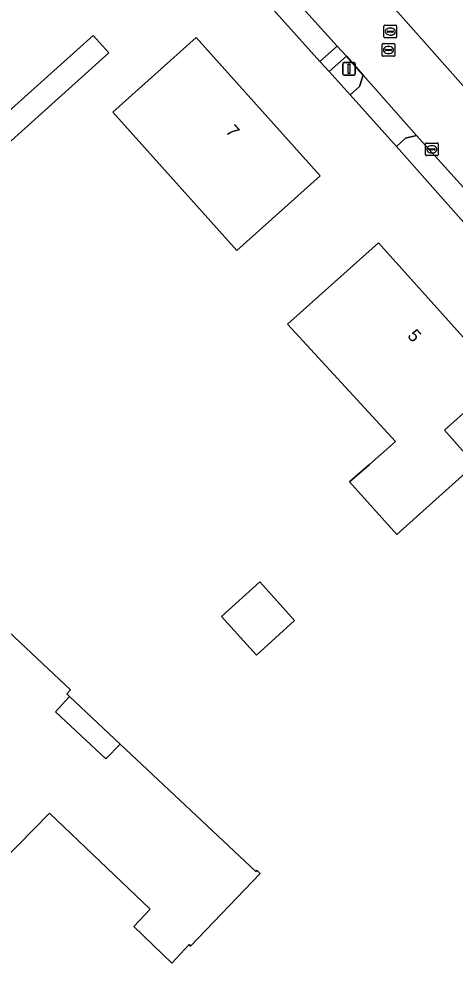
# Model space of a CAD drawing. Extents: x 163266 to 164362, y 381528 to 382286.
# Drawn here: x 163922.7 to 163957.2, y 381730.4 to 381805 of the extents above; entities that cross this region are included whole.
import ezdxf

# ---------------------------------------------------------------- set-up
doc = ezdxf.new("R2010")
doc.units = 0
for name, color, linetype in [('IMGEO_Erf', 7, 'Continuous'), ('IMGEO_Kolk', 7, 'Continuous'), ('IMGEO_Lichtmast', 7, 'Continuous'), ('IMGEO_Pand', 7, 'Continuous'), ('IMGEO_Pand_nummerreeks', 7, 'Continuous'), ('IMGEO_Pand_overbouw', 7, 'Continuous'), ('IMGEO_Rijbaan_lokaal_open', 7, 'Continuous'), ('IMGEO_Rioolput', 7, 'Continuous'), ('IMGEO_Voetpad_halfverhard', 7, 'Continuous'), ('IMGEO_Voetpad_open', 7, 'Continuous')]:
    doc.layers.add(name, color=color, linetype=linetype)

msp = doc.modelspace()

# ---------------------------------------------------------------- linework, layer by layer
at = {"layer": 'IMGEO_Erf'}
for points in [[(163995.387, 381745.649), (163992.019, 381749.355), (163989.649, 381751.925), (163990.472, 381752.694), (163988.491, 381754.827), (163984.719, 381759.012), (163982.069, 381761.923), (163978.56, 381765.822), (163974.277, 381770.593), (163973.349, 381771.686), (163967.885, 381777.728), (163964.295, 381781.762), (163960.808, 381785.63), (163959.925, 381786.632), (163952.554, 381794.921), (163948.897, 381798.995), (163947.249, 381800.847), (163946.513, 381801.63), (163938.906, 381810.141)], [(163920.969, 381757.467), (163924.62, 381754.051), (163926.815, 381751.996), (163926.512, 381751.689), (163926.731, 381751.483), (163925.617, 381750.279), (163929.586, 381746.547), (163930.739, 381747.715), (163941.444, 381737.651), (163941.568, 381737.753), (163941.795, 381737.511), (163936.299, 381731.774), (163936.18, 381731.899), (163934.806, 381730.427), (163931.796, 381733.311), (163933.107, 381734.677), (163925.157, 381742.278), (163913.855, 381730.76)]]:
    msp.add_lwpolyline(points, dxfattribs=at)
for points in [[(163919.528, 381795.575), (163928.591, 381803.694), (163929.839, 381802.302), (163920.776, 381794.182)], [(163930.158, 381797.627), (163936.729, 381803.526), (163946.528, 381792.611), (163939.957, 381786.712)], [(163943.965, 381780.881), (163951.153, 381787.315), (163960.835, 381776.521), (163956.366, 381772.504), (163958.755, 381769.813), (163952.58, 381764.271), (163948.864, 381768.432), (163950.433, 381769.812), (163952.499, 381771.628)], [(163938.748, 381757.797), (163941.758, 381760.531), (163944.518, 381757.491), (163941.508, 381754.758)]]:
    msp.add_lwpolyline(points, close=True, dxfattribs=at)
at = {"layer": 'IMGEO_Kolk'}
for p, q in [((163954.859, 381794.266), (163954.859, 381795.118)), ((163954.934, 381795.192), (163955.786, 381795.192)), ((163955.118, 381794.686), (163955.118, 381794.698)), ((163955.556, 381794.649), (163955.158, 381794.649)), ((163955.161, 381794.735), (163955.559, 381794.735)), ((163955.347, 381794.972), (163955.372, 381794.972)), ((163955.602, 381794.698), (163955.602, 381794.686)), ((163955.86, 381795.118), (163955.86, 381794.266)), ((163955.786, 381794.192), (163954.934, 381794.192)), ((163955.37, 381794.412), (163955.345, 381794.412))]:
    msp.add_line(p, q, dxfattribs=at)
for points in [[(163954.859, 381794.266), (163954.859, 381795.118)], [(163954.934, 381795.192), (163955.786, 381795.192)], [(163955.86, 381795.118), (163955.86, 381794.266)], [(163955.786, 381794.192), (163954.934, 381794.192)]]:
    msp.add_lwpolyline(points, dxfattribs=at)
for centre, radius, start, end in [((163954.936, 381795.116), 0.0765, 91.55205, 178.44795), ((163954.936, 381795.116), 0.0765, 91.55205, 178.44795), ((163955.158, 381794.695), 0.0403, 85.87752, 175.75265), ((163955.155, 381794.685), 0.0366, 178.93798, 274.71019), ((163955.559, 381794.692), 0.043, 264.86636, 352.45326), ((163955.563, 381794.697), 0.0386, 1.73085, 96.63898), ((163955.784, 381795.116), 0.0765, 1.55205, 88.44795), ((163955.784, 381795.116), 0.0765, 1.55205, 88.44795), ((163954.936, 381794.268), 0.0765, 181.55205, 268.44795), ((163954.936, 381794.268), 0.0765, 181.55205, 268.44795), ((163955.784, 381794.268), 0.0765, 271.55205, 358.44795), ((163955.784, 381794.268), 0.0765, 271.55205, 358.44795)]:
    msp.add_arc(centre, radius, start, end, dxfattribs=at)
for centre, major_axis, ratio, start_param, end_param in [((163955.346, 381794.692), (-0.387, 0.002), 0.722429, 4.712389, 7.853982), ((163955.371, 381794.692), (-0.39, 0.002), 0.717154, 1.570796, 4.712389)]:
    msp.add_ellipse(centre, major_axis=major_axis, ratio=ratio, start_param=start_param, end_param=end_param, dxfattribs=at)
at = {"layer": 'IMGEO_Lichtmast'}
for p, q in [((163948.319, 381800.646), (163948.319, 381801.446)), ((163948.319, 381801.446), (163948.319, 381800.646)), ((163948.419, 381801.546), (163949.209, 381801.546)), ((163949.209, 381801.546), (163948.419, 381801.546)), ((163949.309, 381801.446), (163949.309, 381800.646)), ((163949.309, 381800.646), (163949.309, 381801.446)), ((163949.209, 381800.546), (163948.419, 381800.546)), ((163948.419, 381800.546), (163949.209, 381800.546))]:
    msp.add_line(p, q, dxfattribs=at)
msp.add_lwpolyline([(163948.739, 381801.421), (163948.889, 381801.421), (163948.889, 381800.671), (163948.739, 381800.671), (163948.739, 381801.421)], dxfattribs=at)
for centre, start, end in [((163948.419, 381801.446), 90, 180), ((163948.419, 381801.446), 90, 180), ((163949.209, 381801.446), 0, 90), ((163949.209, 381801.446), 360, 90), ((163948.419, 381800.646), 180, 270), ((163948.419, 381800.646), 180, 270), ((163949.209, 381800.646), 270, 0), ((163949.209, 381800.646), 270, 0)]:
    msp.add_arc(centre, 0.1, start, end, dxfattribs=at)
at = {"layer": 'IMGEO_Pand'}
for points in [[(163920.776, 381794.182), (163929.839, 381802.302), (163928.591, 381803.694), (163919.528, 381795.575)], [(163939.957, 381786.712), (163946.528, 381792.611), (163936.729, 381803.526), (163930.158, 381797.627)], [(163943.965, 381780.881), (163952.499, 381771.628), (163950.433, 381769.812), (163948.864, 381768.432), (163952.58, 381764.271), (163958.755, 381769.813), (163956.366, 381772.504), (163960.835, 381776.521), (163951.153, 381787.315)], [(163938.748, 381757.797), (163941.508, 381754.758), (163944.518, 381757.491), (163941.758, 381760.531)]]:
    msp.add_lwpolyline(points, close=True, dxfattribs=at)
msp.add_lwpolyline([(163913.855, 381730.76), (163925.157, 381742.278), (163933.107, 381734.677), (163931.796, 381733.311), (163934.806, 381730.427), (163936.18, 381731.899), (163936.299, 381731.774), (163941.795, 381737.511), (163941.568, 381737.753), (163941.444, 381737.651), (163930.739, 381747.715), (163929.586, 381746.547), (163925.617, 381750.279), (163926.731, 381751.483), (163926.512, 381751.689), (163926.815, 381751.996), (163924.62, 381754.051), (163920.969, 381757.467)], dxfattribs=at)
at = {"layer": 'IMGEO_Pand_overbouw'}
msp.add_lwpolyline([(163926.731, 381751.483), (163925.617, 381750.279), (163929.586, 381746.547), (163930.739, 381747.715)], close=True, dxfattribs=at)
at = {"layer": 'IMGEO_Rijbaan_lokaal_open'}
for points in [[(163940.175, 381811.378), (163947.882, 381802.848), (163948.608, 381802.051), (163949.93, 381800.54), (163954.145, 381795.79), (163961.321, 381787.863), (163962.215, 381786.818), (163965.351, 381783.35), (163969.517, 381778.666), (163974.718, 381772.924), (163975.687, 381771.828), (163979.634, 381767.455), (163983.813, 381762.764), (163985.255, 381761.132), (163985.739, 381760.594), (163990.087, 381755.766), (163991.765, 381753.902), (163993.771, 381751.675), (163997.969, 381747.012)], [(163950.398, 381808.106), (163957.826, 381799.7)], [(163957.826, 381799.7), (163950.398, 381808.106)]]:
    msp.add_lwpolyline(points, dxfattribs=at)
at = {"layer": 'IMGEO_Rioolput'}
for p, q in [((163951.578, 381803.565), (163951.578, 381804.417)), ((163951.653, 381804.491), (163952.505, 381804.491)), ((163952.066, 381804.271), (163952.091, 381804.271)), ((163952.579, 381804.417), (163952.579, 381803.565)), ((163952.505, 381803.491), (163951.653, 381803.491)), ((163951.837, 381803.985), (163951.837, 381803.997)), ((163952.275, 381803.948), (163951.877, 381803.948)), ((163951.88, 381804.034), (163952.278, 381804.034)), ((163952.089, 381803.711), (163952.064, 381803.711)), ((163952.321, 381803.997), (163952.321, 381803.985)), ((163951.437, 381802.114), (163951.437, 381802.966)), ((163951.512, 381803.04), (163952.364, 381803.04)), ((163951.925, 381802.82), (163951.95, 381802.82)), ((163952.438, 381802.966), (163952.438, 381802.114)), ((163952.364, 381802.04), (163951.512, 381802.04)), ((163951.696, 381802.534), (163951.696, 381802.546)), ((163952.134, 381802.497), (163951.736, 381802.497)), ((163951.739, 381802.583), (163952.137, 381802.583)), ((163951.948, 381802.26), (163951.923, 381802.26)), ((163952.18, 381802.546), (163952.18, 381802.534))]:
    msp.add_line(p, q, dxfattribs=at)
for points in [[(163951.578, 381803.565), (163951.578, 381804.417)], [(163951.653, 381804.491), (163952.505, 381804.491)], [(163952.579, 381804.417), (163952.579, 381803.565)], [(163952.505, 381803.491), (163951.653, 381803.491)], [(163951.437, 381802.114), (163951.437, 381802.966)], [(163951.512, 381803.04), (163952.364, 381803.04)], [(163952.438, 381802.966), (163952.438, 381802.114)], [(163952.364, 381802.04), (163951.512, 381802.04)]]:
    msp.add_lwpolyline(points, dxfattribs=at)
for centre, radius, start, end in [((163951.655, 381804.415), 0.0765, 91.55205, 178.44795), ((163951.655, 381804.415), 0.0765, 91.55205, 178.44795), ((163952.503, 381804.415), 0.0765, 1.55205, 88.44795), ((163952.503, 381804.415), 0.0765, 1.55205, 88.44795), ((163951.655, 381803.567), 0.0765, 181.55205, 268.44795), ((163951.655, 381803.567), 0.0765, 181.55205, 268.44795), ((163951.877, 381803.994), 0.0403, 85.87752, 175.75265), ((163951.874, 381803.984), 0.0366, 178.93798, 274.71019), ((163952.278, 381803.991), 0.043, 264.86636, 352.45326), ((163952.282, 381803.996), 0.0386, 1.73085, 96.63898), ((163952.503, 381803.567), 0.0765, 271.55205, 358.44795), ((163952.503, 381803.567), 0.0765, 271.55205, 358.44795), ((163951.514, 381802.964), 0.0765, 91.55205, 178.44795), ((163951.514, 381802.964), 0.0765, 91.55205, 178.44795), ((163952.362, 381802.964), 0.0765, 1.55205, 88.44795), ((163952.362, 381802.964), 0.0765, 1.55205, 88.44795), ((163951.514, 381802.116), 0.0765, 181.55205, 268.44795), ((163951.514, 381802.116), 0.0765, 181.55205, 268.44795), ((163951.736, 381802.543), 0.0403, 85.87752, 175.75265), ((163951.733, 381802.533), 0.0366, 178.93798, 274.71019), ((163952.137, 381802.54), 0.043, 264.86636, 352.45326), ((163952.141, 381802.545), 0.0386, 1.73085, 96.63898), ((163952.362, 381802.116), 0.0765, 271.55205, 358.44795), ((163952.362, 381802.116), 0.0765, 271.55205, 358.44795)]:
    msp.add_arc(centre, radius, start, end, dxfattribs=at)
for centre, major_axis, ratio, start_param, end_param in [((163952.065, 381803.991), (-0.387, 0.002), 0.722429, 4.712389, 7.853982), ((163952.09, 381803.991), (-0.39, 0.002), 0.717154, 1.570796, 4.712389), ((163951.924, 381802.54), (-0.387, 0.002), 0.722429, 4.712389, 7.853982), ((163951.949, 381802.54), (-0.39, 0.002), 0.717154, 1.570796, 4.712389)]:
    msp.add_ellipse(centre, major_axis=major_axis, ratio=ratio, start_param=start_param, end_param=end_param, dxfattribs=at)
at = {"layer": 'IMGEO_Voetpad_halfverhard'}
for points in [[(163938.906, 381810.141), (163946.513, 381801.63), (163947.882, 381802.848), (163940.175, 381811.378), (163938.557, 381813.183), (163937.473, 381813.192), (163936.741, 381812.496)], [(163949.93, 381800.54), (163948.608, 381802.051), (163947.249, 381800.847), (163948.897, 381798.995), (163949.655, 381799.644)], [(163952.554, 381794.921), (163959.925, 381786.632), (163961.321, 381787.863), (163954.145, 381795.79), (163953.281, 381795.575)]]:
    msp.add_lwpolyline(points, close=True, dxfattribs=at)
at = {"layer": 'IMGEO_Voetpad_open'}
for points in [[(163947.882, 381802.848), (163946.513, 381801.63), (163947.249, 381800.847), (163948.608, 381802.051)], [(163953.281, 381795.575), (163954.145, 381795.79), (163949.93, 381800.54), (163949.655, 381799.644), (163948.897, 381798.995), (163952.554, 381794.921)]]:
    msp.add_lwpolyline(points, close=True, dxfattribs=at)

# ---------------------------------------------------------------- texts
at = {"layer": 'IMGEO_Pand_nummerreeks'}
for s, rotation, p in [('7', 311.91521, (163939.006, 381796.079)), ('5', 311.89035, (163953.371, 381779.93))]:
    msp.add_text(s, height=1, rotation=rotation, dxfattribs=at).set_placement(p)

doc.saveas('drawing.dxf')
